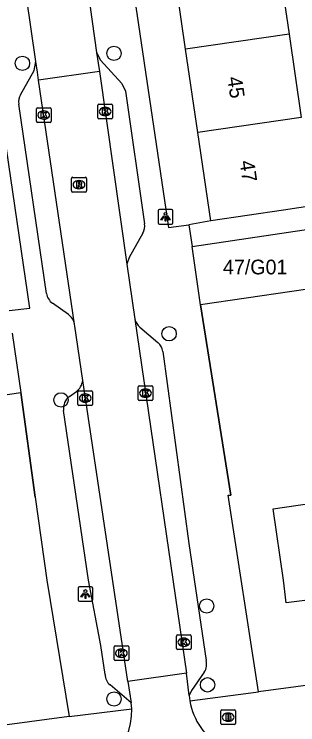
# Model space of a CAD drawing. Extents: x 159053 to 160041, y 380450 to 381422.
# Drawn here: x 159628.88 to 159648.16, y 380990.15 to 381038.54 of the extents above; entities that cross this region are included whole.
import ezdxf

# ---------------------------------------------------------------- set-up
doc = ezdxf.new("R2010")
doc.units = 0
for name, color, linetype in [('IMGEO_Boom', 7, 'Continuous'), ('IMGEO_Brandkraan', 7, 'Continuous'), ('IMGEO_Kolk', 7, 'Continuous'), ('IMGEO_Lichtpunt', 7, 'Continuous'), ('IMGEO_Muur', 7, 'Continuous'), ('IMGEO_Pand', 7, 'Continuous'), ('IMGEO_Pand_nummerreeks', 7, 'Continuous'), ('IMGEO_Rijbaan_lokaal_open', 7, 'Continuous'), ('IMGEO_Rioolput', 7, 'Continuous'), ('IMGEO_Voetpad_op_trap', 7, 'Continuous'), ('IMGEO_Voetpad_open', 7, 'Continuous')]:
    doc.layers.add(name, color=color, linetype=linetype)

msp = doc.modelspace()

# ---------------------------------------------------------------- linework, layer by layer
at = {"layer": 'IMGEO_Boom'}
for centre in [(159635.662, 381035.878), (159629.432, 381035.2), (159639.411, 381016.784), (159632.06, 381012.275), (159641.967, 380998.242), (159642.025, 380992.873), (159635.665, 380991.91)]:
    msp.add_circle(centre, 0.489, dxfattribs=at)
at = {"layer": 'IMGEO_Brandkraan'}
for p, q in [((159642.925, 380990.248), (159642.925, 380991.1)), ((159643, 380991.174), (159643.852, 380991.174)), ((159643.926, 380991.1), (159643.926, 380990.248)), ((159643.413, 380990.954), (159643.438, 380990.954)), ((159643.852, 380990.174), (159643, 380990.174)), ((159643.436, 380990.394), (159643.411, 380990.394))]:
    msp.add_line(p, q, dxfattribs=at)
for points in [[(159642.925, 380990.248), (159642.925, 380991.1)], [(159643, 380991.174), (159643.852, 380991.174)], [(159643.926, 380991.1), (159643.926, 380990.248)], [(159643.273, 380990.874), (159643.273, 380990.474), (159643.486, 380990.474)], [(159643.504, 380990.874), (159643.273, 380990.874)], [(159643.452, 380990.793), (159643.398, 380990.793), (159643.398, 380990.717)], [(159643.398, 380990.717), (159643.451, 380990.717)], [(159643.46, 380990.641), (159643.398, 380990.641), (159643.398, 380990.56)], [(159643.852, 380990.174), (159643, 380990.174)], [(159643.398, 380990.56), (159643.46, 380990.56)]]:
    msp.add_lwpolyline(points, dxfattribs=at)
for centre, radius, start, end in [((159643.002, 380991.098), 0.0765, 91.552, 178.448), ((159643.002, 380991.098), 0.0765, 91.552, 178.448), ((159643.85, 380991.098), 0.0765, 1.552, 88.448), ((159643.85, 380991.098), 0.0765, 1.552, 88.448), ((159643.453, 380990.755), 0.0379, 267.8285, 90.9355), ((159643.461, 380990.6), 0.0404, 269.8759, 90.5077), ((159643.508, 380990.729), 0.145, 59.4692, 91.5367), ((159643.533, 380990.776), 0.0922, 285.5137, 58.1501), ((159643.538, 380990.584), 0.105, 301.3115, 78.989), ((159643.002, 380990.25), 0.0765, 181.552, 268.448), ((159643.002, 380990.25), 0.0765, 181.552, 268.448), ((159643.492, 380990.725), 0.251, 268.6676, 293.5347), ((159643.85, 380990.25), 0.0765, 271.552, 358.448), ((159643.85, 380990.25), 0.0765, 271.552, 358.448)]:
    msp.add_arc(centre, radius, start, end, dxfattribs=at)
for centre, major_axis, ratio, start_param, end_param in [((159643.412, 380990.674), (-0.387, 0.002), 0.722429, 4.712389, 7.853982), ((159643.437, 380990.674), (-0.39, 0.002), 0.717154, 1.570796, 4.712389)]:
    msp.add_ellipse(centre, major_axis=major_axis, ratio=ratio, start_param=start_param, end_param=end_param, dxfattribs=at)
at = {"layer": 'IMGEO_Kolk'}
for p, q in [((159634.559, 381031.493), (159634.559, 381032.345)), ((159634.634, 381032.419), (159635.486, 381032.419)), ((159635.047, 381032.199), (159635.072, 381032.199)), ((159635.56, 381032.345), (159635.56, 381031.493)), ((159630.382, 381031.251), (159630.382, 381032.103)), ((159630.457, 381032.177), (159631.309, 381032.177)), ((159630.87, 381031.957), (159630.895, 381031.957)), ((159631.383, 381032.103), (159631.383, 381031.251)), ((159630.893, 381031.397), (159630.868, 381031.397)), ((159635.486, 381031.419), (159634.634, 381031.419)), ((159635.07, 381031.639), (159635.045, 381031.639)), ((159631.309, 381031.177), (159630.457, 381031.177)), ((159633.281, 381012.9), (159634.133, 381012.9)), ((159637.306, 381012.307), (159637.306, 381013.159)), ((159637.381, 381013.233), (159638.233, 381013.233)), ((159637.794, 381013.013), (159637.819, 381013.013)), ((159638.307, 381013.159), (159638.307, 381012.307)), ((159633.206, 381011.974), (159633.206, 381012.826)), ((159633.694, 381012.68), (159633.719, 381012.68)), ((159634.207, 381012.826), (159634.207, 381011.974)), ((159637.817, 381012.453), (159637.792, 381012.453)), ((159634.133, 381011.9), (159633.281, 381011.9)), ((159633.717, 381012.12), (159633.692, 381012.12)), ((159638.233, 381012.233), (159637.381, 381012.233)), ((159639.911, 380995.346), (159639.911, 380996.198)), ((159639.986, 380996.272), (159640.838, 380996.272)), ((159640.399, 380996.052), (159640.424, 380996.052)), ((159640.912, 380996.198), (159640.912, 380995.346)), ((159635.663, 380994.599), (159635.663, 380995.451)), ((159635.738, 380995.525), (159636.59, 380995.525)), ((159636.664, 380995.451), (159636.664, 380994.599)), ((159640.422, 380995.492), (159640.397, 380995.492)), ((159636.151, 380995.305), (159636.176, 380995.305)), ((159640.838, 380995.272), (159639.986, 380995.272)), ((159636.59, 380994.525), (159635.738, 380994.525)), ((159636.174, 380994.745), (159636.149, 380994.745))]:
    msp.add_line(p, q, dxfattribs=at)
for points in [[(159634.559, 381031.493), (159634.559, 381032.345)], [(159634.634, 381032.419), (159635.486, 381032.419)], [(159635.56, 381032.345), (159635.56, 381031.493)], [(159630.382, 381031.251), (159630.382, 381032.103)], [(159630.457, 381032.177), (159631.309, 381032.177)], [(159630.703, 381031.877), (159630.826, 381031.877), (159630.826, 381031.726), (159630.956, 381031.877), (159631.12, 381031.877), (159630.974, 381031.726), (159631.127, 381031.477), (159630.975, 381031.477), (159630.89, 381031.641), (159630.826, 381031.574), (159630.826, 381031.477), (159630.703, 381031.477), (159630.703, 381031.877)], [(159631.383, 381032.103), (159631.383, 381031.251)], [(159634.88, 381032.119), (159635.003, 381032.119), (159635.003, 381031.968), (159635.133, 381032.119), (159635.297, 381032.119), (159635.151, 381031.968), (159635.304, 381031.719), (159635.152, 381031.719), (159635.067, 381031.883), (159635.003, 381031.816), (159635.003, 381031.719), (159634.88, 381031.719), (159634.88, 381032.119)], [(159635.486, 381031.419), (159634.634, 381031.419)], [(159631.309, 381031.177), (159630.457, 381031.177)], [(159633.281, 381012.9), (159634.133, 381012.9)], [(159637.306, 381012.307), (159637.306, 381013.159)], [(159637.381, 381013.233), (159638.233, 381013.233)], [(159637.627, 381012.933), (159637.75, 381012.933), (159637.75, 381012.782), (159637.88, 381012.933), (159638.044, 381012.933), (159637.898, 381012.782), (159638.051, 381012.533), (159637.899, 381012.533), (159637.814, 381012.697), (159637.75, 381012.63), (159637.75, 381012.533), (159637.627, 381012.533), (159637.627, 381012.933)], [(159638.307, 381013.159), (159638.307, 381012.307)], [(159633.206, 381011.974), (159633.206, 381012.826)], [(159633.527, 381012.6), (159633.65, 381012.6), (159633.65, 381012.449), (159633.78, 381012.6), (159633.944, 381012.6), (159633.798, 381012.449), (159633.951, 381012.2), (159633.799, 381012.2), (159633.714, 381012.364), (159633.65, 381012.297), (159633.65, 381012.2), (159633.527, 381012.2), (159633.527, 381012.6)], [(159634.207, 381012.826), (159634.207, 381011.974)], [(159634.133, 381011.9), (159633.281, 381011.9)], [(159638.233, 381012.233), (159637.381, 381012.233)], [(159639.911, 380995.346), (159639.911, 380996.198)], [(159639.986, 380996.272), (159640.838, 380996.272)], [(159640.232, 380995.972), (159640.355, 380995.972), (159640.355, 380995.821), (159640.485, 380995.972), (159640.649, 380995.972), (159640.503, 380995.821), (159640.656, 380995.572), (159640.504, 380995.572), (159640.419, 380995.736), (159640.355, 380995.669), (159640.355, 380995.572), (159640.232, 380995.572), (159640.232, 380995.972)], [(159640.912, 380996.198), (159640.912, 380995.346)], [(159635.663, 380994.599), (159635.663, 380995.451)], [(159635.738, 380995.525), (159636.59, 380995.525)], [(159636.664, 380995.451), (159636.664, 380994.599)], [(159635.984, 380995.225), (159636.107, 380995.225), (159636.107, 380995.074), (159636.237, 380995.225), (159636.401, 380995.225), (159636.255, 380995.074), (159636.408, 380994.825), (159636.256, 380994.825), (159636.171, 380994.989), (159636.107, 380994.922), (159636.107, 380994.825), (159635.984, 380994.825), (159635.984, 380995.225)], [(159640.838, 380995.272), (159639.986, 380995.272)], [(159636.59, 380994.525), (159635.738, 380994.525)]]:
    msp.add_lwpolyline(points, dxfattribs=at)
for centre, start, end in [((159634.636, 381032.343), 91.552, 178.448), ((159634.636, 381032.343), 91.552, 178.448), ((159635.484, 381032.343), 1.552, 88.448), ((159635.484, 381032.343), 1.552, 88.448), ((159630.459, 381032.101), 91.552, 178.448), ((159630.459, 381032.101), 91.552, 178.448), ((159631.307, 381032.101), 1.552, 88.448), ((159631.307, 381032.101), 1.552, 88.448), ((159630.459, 381031.253), 181.552, 268.448), ((159630.459, 381031.253), 181.552, 268.448), ((159631.307, 381031.253), 271.552, 358.448), ((159631.307, 381031.253), 271.552, 358.448), ((159634.636, 381031.495), 181.552, 268.448), ((159634.636, 381031.495), 181.552, 268.448), ((159635.484, 381031.495), 271.552, 358.448), ((159635.484, 381031.495), 271.552, 358.448), ((159633.283, 381012.824), 91.552, 178.448), ((159633.283, 381012.824), 91.552, 178.448), ((159634.131, 381012.824), 1.552, 88.448), ((159634.131, 381012.824), 1.552, 88.448), ((159637.383, 381013.157), 91.552, 178.448), ((159637.383, 381013.157), 91.552, 178.448), ((159638.231, 381013.157), 1.552, 88.448), ((159638.231, 381013.157), 1.552, 88.448), ((159633.283, 381011.976), 181.552, 268.448), ((159633.283, 381011.976), 181.552, 268.448), ((159634.131, 381011.976), 271.552, 358.448), ((159634.131, 381011.976), 271.552, 358.448), ((159637.383, 381012.309), 181.552, 268.448), ((159637.383, 381012.309), 181.552, 268.448), ((159638.231, 381012.309), 271.552, 358.448), ((159638.231, 381012.309), 271.552, 358.448), ((159639.988, 380996.196), 91.552, 178.448), ((159639.988, 380996.196), 91.552, 178.448), ((159640.836, 380996.196), 1.552, 88.448), ((159640.836, 380996.196), 1.552, 88.448), ((159635.74, 380995.449), 91.552, 178.448), ((159635.74, 380995.449), 91.552, 178.448), ((159636.588, 380995.449), 1.552, 88.448), ((159636.588, 380995.449), 1.552, 88.448), ((159639.988, 380995.348), 181.552, 268.448), ((159639.988, 380995.348), 181.552, 268.448), ((159640.836, 380995.348), 271.552, 358.448), ((159640.836, 380995.348), 271.552, 358.448), ((159635.74, 380994.601), 181.552, 268.448), ((159635.74, 380994.601), 181.552, 268.448), ((159636.588, 380994.601), 271.552, 358.448), ((159636.588, 380994.601), 271.552, 358.448)]:
    msp.add_arc(centre, 0.0765, start, end, dxfattribs=at)
for centre, major_axis, ratio, start_param, end_param in [((159635.046, 381031.919), (-0.387, 0.002), 0.722429, 4.712389, 7.853982), ((159635.071, 381031.919), (-0.39, 0.002), 0.717154, 1.570796, 4.712389), ((159630.869, 381031.677), (-0.387, 0.002), 0.722429, 4.712389, 7.853982), ((159630.894, 381031.677), (-0.39, 0.002), 0.717154, 1.570796, 4.712389), ((159637.793, 381012.733), (-0.387, 0.002), 0.722429, 4.712389, 7.853982), ((159637.818, 381012.733), (-0.39, 0.002), 0.717154, 1.570796, 4.712389), ((159633.693, 381012.4), (-0.387, 0.002), 0.722429, 4.712389, 7.853982), ((159633.718, 381012.4), (-0.39, 0.002), 0.717154, 1.570796, 4.712389), ((159640.398, 380995.772), (-0.387, 0.002), 0.722429, 4.712389, 7.853982), ((159640.423, 380995.772), (-0.39, 0.002), 0.717154, 1.570796, 4.712389), ((159636.15, 380995.025), (-0.387, 0.002), 0.722429, 4.712389, 7.853982), ((159636.175, 380995.025), (-0.39, 0.002), 0.717154, 1.570796, 4.712389)]:
    msp.add_ellipse(centre, major_axis=major_axis, ratio=ratio, start_param=start_param, end_param=end_param, dxfattribs=at)
at = {"layer": 'IMGEO_Lichtpunt'}
for p, q in [((159638.668, 381025.148), (159638.668, 381024.341)), ((159638.668, 381025.148), (159638.668, 381024.341)), ((159639.57, 381025.243), (159638.762, 381025.243)), ((159639.57, 381025.243), (159638.762, 381025.243)), ((159639.664, 381024.341), (159639.664, 381025.148)), ((159639.664, 381024.341), (159639.664, 381025.148)), ((159638.762, 381024.247), (159639.57, 381024.247)), ((159638.762, 381024.247), (159639.57, 381024.247)), ((159633.218, 380999.462), (159633.218, 380998.655)), ((159633.218, 380999.462), (159633.218, 380998.655)), ((159634.12, 380999.557), (159633.312, 380999.557)), ((159634.12, 380999.557), (159633.312, 380999.557)), ((159634.214, 380998.655), (159634.214, 380999.462)), ((159634.214, 380998.655), (159634.214, 380999.462)), ((159633.312, 380998.561), (159634.12, 380998.561)), ((159633.312, 380998.561), (159634.12, 380998.561))]:
    msp.add_line(p, q, dxfattribs=at)
for points in [[(159639.042, 381024.812), (159639.081, 381024.784), (159638.893, 381024.522), (159638.855, 381024.549), (159639.042, 381024.812)], [(159639.144, 381024.764), (159639.191, 381024.764), (159639.191, 381024.442), (159639.144, 381024.442), (159639.144, 381024.764)], [(159639.254, 381024.784), (159639.292, 381024.811), (159639.479, 381024.549), (159639.44, 381024.521), (159639.254, 381024.784)], [(159633.592, 380999.126), (159633.631, 380999.098), (159633.443, 380998.836), (159633.405, 380998.863), (159633.592, 380999.126)], [(159633.694, 380999.078), (159633.741, 380999.078), (159633.741, 380998.756), (159633.694, 380998.756), (159633.694, 380999.078)], [(159633.804, 380999.098), (159633.842, 380999.125), (159634.029, 380998.863), (159633.99, 380998.835), (159633.804, 380999.098)]]:
    msp.add_lwpolyline(points, dxfattribs=at)
for centre in [(159639.167, 381024.946), (159633.717, 380999.26)]:
    msp.add_circle(centre, 0.0994, dxfattribs=at)
for centre, start, end in [((159638.762, 381025.148), 90, 180), ((159638.762, 381025.148), 90, 180), ((159639.57, 381025.148), 0, 90), ((159639.57, 381025.148), 0, 90), ((159638.762, 381024.341), 180, 270), ((159638.762, 381024.341), 180, 270), ((159639.57, 381024.341), 270, 0), ((159639.57, 381024.341), 270, 360), ((159633.312, 380999.462), 90, 180), ((159633.312, 380999.462), 90, 180), ((159634.12, 380999.462), 0, 90), ((159634.12, 380999.462), 0, 90), ((159633.312, 380998.655), 180, 270), ((159633.312, 380998.655), 180, 270), ((159634.12, 380998.655), 270, 0), ((159634.12, 380998.655), 270, 360)]:
    msp.add_arc(centre, 0.0946, start, end, dxfattribs=at)
at = {"layer": 'IMGEO_Muur'}
for points in [[(159641.557, 381018.748), (159643.613, 381005.8)], [(159630.309, 381005.645), (159629.325, 381012.778)]]:
    msp.add_lwpolyline(points, dxfattribs=at)
at = {"layer": 'IMGEO_Pand'}
for points in [[(159646.738, 381042.862), (159647.57, 381037.189)], [(159640.535, 381036.157), (159639.703, 381041.83)], [(159647.57, 381037.189), (159640.535, 381036.157)], [(159647.57, 381037.189), (159648.403, 381031.515)], [(159641.368, 381030.483), (159640.535, 381036.157)], [(159648.403, 381031.515), (159641.368, 381030.483)], [(159642.248, 381024.483), (159641.368, 381030.483)], [(159649.283, 381025.515), (159647.196, 381025.209), (159642.248, 381024.483)], [(159640.972, 381022.733), (159650.284, 381024.1)], [(159650.284, 381024.1), (159650.869, 381020.114), (159641.557, 381018.748)], [(159641.557, 381018.748), (159640.972, 381022.733)], [(159628.731, 381016.825), (159629.325, 381012.778)], [(159619.631, 381015.49), (159620.225, 381011.443), (159629.325, 381012.778)], [(159653.76, 380999.249), (159647.382, 380998.46), (159647.199, 381000), (159646.486, 381004.86), (159652.845, 381005.793)]]:
    msp.add_lwpolyline(points, dxfattribs=at)
at = {"layer": 'IMGEO_Rijbaan_lokaal_open'}
for points in [[(159633.817, 381040.572), (159633.876, 381040.186), (159634.483, 381035.944)], [(159630.348, 381035.327), (159629.699, 381039.759)], [(159634.483, 381035.944), (159634.59, 381035.199), (159634.671, 381034.636)], [(159630.536, 381034.045), (159630.456, 381034.593), (159630.348, 381035.327)], [(159634.671, 381034.636), (159630.536, 381034.045)], [(159634.671, 381034.636), (159636.546, 381021.53)], [(159632.972, 381017.424), (159630.536, 381034.045)], [(159636.546, 381021.53), (159637.087, 381017.77)], [(159637.087, 381017.77), (159640.604, 380993.659)], [(159633.534, 381013.587), (159632.992, 381017.288), (159632.972, 381017.424)], [(159636.605, 380993.106), (159633.534, 381013.587)], [(159640.604, 380993.659), (159636.605, 380993.106)], [(159640.78, 380992.152), (159640.604, 380993.659)], [(159636.605, 380993.106), (159636.822, 380991.646)], [(159640.78, 380992.152), (159640.811, 380991.776)], [(159636.867, 380991.237), (159636.822, 380991.646)]]:
    msp.add_lwpolyline(points, dxfattribs=at)
for centre, radius, start, end in [((159645.591, 380992.701), 4.869, 190.9556, 283.8131), ((159631.653, 380991.171), 5.215, 274.7006, 0.7228)]:
    msp.add_arc(centre, radius, start, end, dxfattribs=at)
at = {"layer": 'IMGEO_Rioolput'}
for p, q in [((159632.78, 381026.508), (159632.78, 381027.36)), ((159632.855, 381027.434), (159633.707, 381027.434)), ((159633.781, 381027.36), (159633.781, 381026.508)), ((159633.268, 381027.214), (159633.293, 381027.214)), ((159633.707, 381026.434), (159632.855, 381026.434)), ((159633.291, 381026.654), (159633.266, 381026.654))]:
    msp.add_line(p, q, dxfattribs=at)
for points in [[(159632.78, 381026.508), (159632.78, 381027.36)], [(159632.855, 381027.434), (159633.707, 381027.434)], [(159633.781, 381027.36), (159633.781, 381026.508)], [(159633.369, 381027.132), (159633.117, 381027.134), (159633.117, 381026.734)], [(159633.117, 381026.734), (159633.241, 381026.734), (159633.241, 381026.896), (159633.252, 381026.896)], [(159633.295, 381027.053), (159633.241, 381027.053), (159633.241, 381026.972)], [(159633.241, 381026.972), (159633.293, 381026.972)], [(159633.707, 381026.434), (159632.855, 381026.434)], [(159633.299, 381026.867), (159633.37, 381026.734), (159633.51, 381026.734), (159633.445, 381026.86)]]:
    msp.add_lwpolyline(points, dxfattribs=at)
for centre, radius, start, end in [((159632.857, 381027.358), 0.0765, 91.552, 178.448), ((159632.857, 381027.358), 0.0765, 91.552, 178.448), ((159633.705, 381027.358), 0.0765, 1.552, 88.448), ((159633.705, 381027.358), 0.0765, 1.552, 88.448), ((159633.251, 381026.843), 0.0533, 26.0293, 88.6989), ((159633.277, 381027.161), 0.19, 274.7715, 282.9687), ((159633.301, 381026.957), 0.0964, 77.0061, 93.1865), ((159633.315, 381027.014), 0.0378, 276.6634, 79.6772), ((159633.368, 381027.022), 0.109, 350.3612, 89.416), ((159633.366, 381027.022), 0.112, 277.5842, 350.9817), ((159633.35, 381026.807), 0.108, 29.5134, 73.7905), ((159632.857, 381026.51), 0.0765, 181.552, 268.448), ((159632.857, 381026.51), 0.0765, 181.552, 268.448), ((159633.705, 381026.51), 0.0765, 271.552, 358.448), ((159633.705, 381026.51), 0.0765, 271.552, 358.448)]:
    msp.add_arc(centre, radius, start, end, dxfattribs=at)
for centre, major_axis, ratio, start_param, end_param in [((159633.267, 381026.934), (-0.387, 0.002), 0.722429, 4.712389, 7.853982), ((159633.292, 381026.934), (-0.39, 0.002), 0.717154, 1.570796, 4.712389)]:
    msp.add_ellipse(centre, major_axis=major_axis, ratio=ratio, start_param=start_param, end_param=end_param, dxfattribs=at)
at = {"layer": 'IMGEO_Voetpad_op_trap'}
for points in [[(159687.308, 380998.005), (159645.502, 380992.386)], [(159632.613, 380990.715), (159590.084, 380985.004)]]:
    msp.add_lwpolyline(points, dxfattribs=at)
at = {"layer": 'IMGEO_Voetpad_open'}
for points in [[(159628.532, 381018.355), (159629.933, 381018.513), (159614.045, 381127.273), (159611.644, 381126.931)], [(159626.32, 381127.125), (159624.153, 381126.793), (159639.368, 381024.017), (159640.755, 381024.209)], [(159634.483, 381035.944), (159634.74, 381035.403), (159636.198, 381033.83), (159636.455, 381033.292), (159637.747, 381024.266)], [(159629.297, 381033.063), (159630.227, 381034.717), (159630.348, 381035.327)], [(159631.071, 381019.527), (159629.18, 381032.428)], [(159642.248, 381024.483), (159640.755, 381024.209)], [(159640.755, 381024.209), (159640.972, 381022.733)], [(159637.628, 381023.631), (159636.693, 381021.98), (159636.546, 381021.53)], [(159632.559, 381018.096), (159631.484, 381018.854)], [(159645.502, 380992.386), (159643.423, 381005.792), (159643.613, 381005.8), (159641.557, 381018.748)], [(159637.419, 381017.225), (159638.647, 381016.19)], [(159638.992, 381015.567), (159640.754, 381002.5), (159641.923, 380994.525)], [(159632.636, 381012.512), (159633.104, 381012.855)], [(159629.325, 381012.778), (159630.309, 381005.645), (159631.088, 381000), (159632.613, 380990.715)], [(159635.06, 380993.58), (159634.766, 380995.546), (159633.932, 381000), (159632.238, 381011.56)], [(159641.801, 380993.745), (159640.926, 380992.484), (159640.78, 380992.152)], [(159636.822, 380991.646), (159635.395, 380992.863)], [(159640.811, 380991.776), (159645.502, 380992.386)], [(159632.613, 380990.715), (159636.867, 380991.237)]]:
    msp.add_lwpolyline(points, dxfattribs=at)
for centre, radius, start, end in [((159630.173, 381032.573), 1.003, 150.7928, 188.3277), ((159636.753, 381024.124), 1.005, 330.629, 8.1426), ((159632.058, 381019.67), 0.997, 188.2187, 234.8537), ((159631.975, 381017.274), 1.008, 8.5428, 54.6056), ((159638.077, 381018), 1.017, 193.0595, 229.6379), ((159638.002, 381015.426), 1, 8.1109, 49.842), ((159632.463, 381013.724), 1.08, 306.415, 352.7224), ((159633.23, 381011.705), 1.002, 126.3279, 188.2956), ((159641.062, 380994.26), 0.901, 325.1244, 17.0963), ((159635.965, 380993.566), 0.905, 179.1293, 230.957)]:
    msp.add_arc(centre, radius, start, end, dxfattribs=at)

# ---------------------------------------------------------------- texts
at = {"layer": 'IMGEO_Pand_nummerreeks'}
for s, p in [('45', (159643.365, 381034.23)), ('47', (159644.202, 381028.521))]:
    msp.add_text(s, height=1, rotation=278.347, dxfattribs=at).set_placement(p)
msp.add_text('47/G01', height=1, dxfattribs=at).set_placement((159643.075, 381020.827))

doc.saveas('drawing.dxf')
